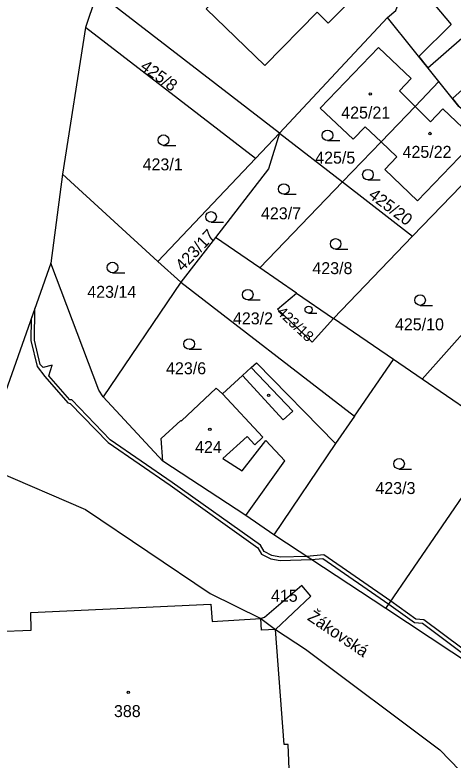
# Model space of a CAD drawing. Extents: x -869103 to -863415, y -1015889 to -1012477.
# Drawn here: x -867032.9 to -866970.7, y -1013266.2 to -1013160.4 of the extents above; entities that cross this region are included whole.
import ezdxf

# ---------------------------------------------------------------- set-up
doc = ezdxf.new("R2010")
doc.units = 0
for name, color, linetype in [('Hranice parcel', 7, 'Continuous'), ('Parcelní čísla', 7, 'Continuous'), ('Pop  PČ popisy', 7, 'Continuous'), ('Vnitřní kresba', 7, 'Continuous'), ('Věcná břemena k části', 7, 'Continuous'), ('Značky budov', 7, 'Continuous'), ('Značky kultur', 7, 'Continuous')]:
    doc.layers.add(name, color=color, linetype=linetype)

msp = doc.modelspace()

# ---------------------------------------------------------------- linework, layer by layer
at = {"layer": 'Hranice parcel'}
for p, q in [((-867021.25, -1013157.2), (-867022.9, -1013162.17)), ((-866995.37, -1013177.19), (-867021.25, -1013157.2)), ((-866979.99, -1013160.79), (-866995.37, -1013177.19)), ((-866972.72, -1013169.87), (-866979.99, -1013160.79)), ((-867022.9, -1013162.17), (-867026.16, -1013183.02)), ((-866998.78, -1013180.8), (-867022.9, -1013162.17)), ((-866976.1, -1013173.39), (-866972.72, -1013169.87)), ((-866980.93, -1013178.43), (-866976.1, -1013173.39)), ((-866998.78, -1013180.8), (-866995.37, -1013177.19)), ((-866995.37, -1013177.19), (-866986.4, -1013184.12)), ((-866986.4, -1013184.12), (-866980.93, -1013178.43)), ((-866963.82, -1013178.72), (-866976.44, -1013191.81)), ((-867012.61, -1013195.41), (-866998.78, -1013180.8)), ((-867026.16, -1013183.02), (-867027.83, -1013195.68)), ((-867026.16, -1013183.02), (-867012.61, -1013195.41)), ((-866998.14, -1013196.34), (-866986.4, -1013184.12)), ((-866986.4, -1013184.12), (-866976.44, -1013191.81)), ((-867004.44, -1013192.01), (-867009.36, -1013198.38)), ((-866998.14, -1013196.34), (-867004.44, -1013192.01)), ((-866976.44, -1013191.81), (-866987.7, -1013203.5)), ((-867027.83, -1013195.68), (-867038.83, -1013226.81)), ((-867009.36, -1013198.38), (-867012.61, -1013195.41)), ((-866992.93, -1013199.91), (-866998.14, -1013196.34)), ((-866975.09, -1013212.15), (-866961.33, -1013196.66)), ((-867009.36, -1013198.38), (-867020.4, -1013214.64)), ((-867009.36, -1013198.38), (-866984.72, -1013217.41)), ((-866992.93, -1013199.91), (-866987.7, -1013203.5)), ((-866979.18, -1013209.35), (-866987.7, -1013203.5)), ((-866984.72, -1013217.41), (-866979.18, -1013209.35)), ((-866975.09, -1013212.15), (-866979.18, -1013209.35)), ((-866963.46, -1013220.13), (-866975.09, -1013212.15)), ((-867011.9, -1013223.77), (-867020.4, -1013214.64)), ((-866984.72, -1013217.41), (-866987.42, -1013221.25)), ((-866980.23, -1013244.7), (-866963.46, -1013220.13)), ((-866987.42, -1013221.25), (-866996.15, -1013234.26)), ((-866980.23, -1013244.7), (-866996.15, -1013234.26))]:
    msp.add_line(p, q, dxfattribs=at)
for points in [[(-866979.99, -1013160.79), (-866978.83, -1013159.77), (-866977.14, -1013155.11), (-866995.43, -1013132.16), (-867000.47, -1013130.37)], [(-866997.5, -1013151.1), (-866997.4, -1013151.19), (-867000.29, -1013154.15), (-867001.36, -1013153.1), (-867002.76, -1013154.56), (-867001.71, -1013155.59), (-867002, -1013155.89), (-867002.1, -1013155.8), (-867005.76, -1013159.53), (-866997.43, -1013167.59), (-866990.01, -1013160.03), (-866988.43, -1013161.58), (-866986.04, -1013159.14), (-866987.61, -1013157.59), (-866984.87, -1013154.8), (-866993.23, -1013146.74), (-866997.5, -1013151.1)], [(-866980.93, -1013178.43), (-866983.19, -1013176.28), (-866984.91, -1013178.06), (-866989.59, -1013173.63), (-866981.3, -1013165.03), (-866976.65, -1013169.42), (-866978.31, -1013171.19), (-866976.1, -1013173.39)], [(-866963.82, -1013178.72), (-866969.89, -1013173.4), (-866972.72, -1013169.87)], [(-866976.1, -1013173.39), (-866973.89, -1013175.59), (-866972.15, -1013173.74), (-866967.46, -1013178.17), (-866975.77, -1013186.79), (-866980.37, -1013182.36), (-866978.68, -1013180.57), (-866980.93, -1013178.43)], [(-866995.37, -1013177.19), (-866996.9, -1013182.25), (-867004.44, -1013192.01)], [(-867020.4, -1013214.64), (-867020.99, -1013213.72), (-867027.83, -1013195.68)], [(-866987.7, -1013203.5), (-866990.73, -1013206.87), (-866995.63, -1013202.2), (-866992.93, -1013199.91)], [(-867011.9, -1013223.77), (-867012.14, -1013220.56), (-867009.35, -1013217.99), (-867009.28, -1013218.07), (-867004.36, -1013213.4), (-867003.46, -1013214.24), (-867000.61, -1013211.63), (-866999.38, -1013210.5), (-866998.64, -1013209.82), (-866987.42, -1013221.25)], [(-866996.15, -1013234.26), (-867000.12, -1013231.49), (-867011.9, -1013223.77)], [(-867038.83, -1013226.81), (-867035.7, -1013225.16), (-867022.91, -1013230.63), (-867005.2, -1013242.57), (-866997.99, -1013246.13), (-866995.91, -1013247.67), (-866991.67, -1013250.5), (-866972.56, -1013264.79), (-866965.44, -1013272.16), (-866961.78, -1013282.13), (-866960.79, -1013282.27)], [(-866953.27, -1013255.88), (-866957.09, -1013258.19), (-866961.52, -1013257.09), (-866980.23, -1013244.7)]]:
    msp.add_lwpolyline(points, dxfattribs=at)
at = {"layer": 'Vnitřní kresba'}
for p, q in [((-866999.38, -1013210.5), (-866993.44, -1013216.67)), ((-866994.85, -1013217.92), (-867000.61, -1013211.63)), ((-866997.73, -1013220.38), (-867003.46, -1013214.24)), ((-866993.44, -1013216.67), (-866994.85, -1013217.92)), ((-866999.96, -1013220.26), (-867003.38, -1013223.42)), ((-866998.87, -1013221.44), (-866999.96, -1013220.26)), ((-866997.73, -1013220.38), (-866998.87, -1013221.44)), ((-867000.63, -1013225.17), (-866997.28, -1013220.86)), ((-866997.28, -1013220.86), (-866994.6, -1013223.74)), ((-867003.38, -1013223.42), (-867000.63, -1013225.17)), ((-867000.12, -1013231.49), (-866994.6, -1013223.74)), ((-867030.68, -1013245.28), (-867005.1, -1013244.11)), ((-867005.1, -1013244.11), (-867004.92, -1013246.56)), ((-867030.6, -1013247.8), (-867030.68, -1013245.28)), ((-867004.92, -1013246.56), (-866997.99, -1013246.13)), ((-867037.57, -1013248.06), (-867030.6, -1013247.8)), ((-866994.69, -1013264.04), (-866995.91, -1013247.67)), ((-866994.11, -1013264.02), (-866994.69, -1013264.04)), ((-866993.92, -1013268.68), (-866994.11, -1013264.02))]:
    msp.add_line(p, q, dxfattribs=at)
msp.add_lwpolyline([(-866995.91, -1013247.67), (-866997.89, -1013247.79), (-866997.99, -1013246.13)], dxfattribs=at)
at = {"layer": 'Věcná břemena k části'}
for points in [[(-866987.95, -1013141.55), (-866970.98, -1013161.75), (-866975.57, -1013166.31), (-866974.27, -1013167.9), (-866969.47, -1013163.7)], [(-866965.96, -1013167.9), (-866970.78, -1013172.29), (-866969.89, -1013173.4)], [(-866963.87, -1013254.52), (-866974.84, -1013246.3), (-866976.01, -1013246.21), (-866979.53, -1013243.67), (-866989.07, -1013237.1), (-866991.48, -1013237.32), (-866995.22, -1013237.41), (-866996.43, -1013237.18), (-866997.55, -1013236.59), (-866998.04, -1013235.73), (-867010.59, -1013226.79), (-867019.4, -1013220.75), (-867024.86, -1013215.09), (-867025.14, -1013215.06), (-867028.1, -1013211.65), (-867027.66, -1013210.17), (-867028.9, -1013210.5), (-867029.32, -1013210.07), (-867030.15, -1013206.6), (-867030.09, -1013202.08), (-867030.62, -1013203.58), (-867030.65, -1013206.64), (-867029.77, -1013210.32), (-867028.66, -1013211.77), (-867025.4, -1013215.52), (-867025.1, -1013215.57), (-867019.7, -1013221.15), (-867010.87, -1013227.21), (-866998.42, -1013236.07), (-866997.91, -1013236.97), (-866996.59, -1013237.66), (-866995.26, -1013237.91), (-866990.81, -1013237.76), (-866989.2, -1013237.62), (-866979.81, -1013244.09), (-866976.19, -1013246.7), (-866975.02, -1013246.79), (-866964.42, -1013254.73)]]:
    msp.add_lwpolyline(points, dxfattribs=at)
msp.add_lwpolyline([(-866997.99, -1013246.13), (-866995.91, -1013247.67), (-866990.88, -1013242.96), (-866992.18, -1013241.44), (-866997.5, -1013245.99)], close=True, dxfattribs=at)
at = {"layer": 'Značky budov'}
for centre in [(-866982.45, -1013171.63), (-866973.99, -1013177.25), (-866996.89, -1013214.44), (-867005.24, -1013219.27), (-867016.83, -1013256.61)]:
    msp.add_circle(centre, 0.175, dxfattribs=at)
at = {"layer": 'Značky kultur'}
for p, q in [((-866988.53, -1013178.26), (-866986.78, -1013178.26)), ((-867011.82, -1013178.93), (-867010.07, -1013178.93)), ((-866982.79, -1013183.84), (-866981.04, -1013183.84)), ((-866994.73, -1013185.88), (-866992.98, -1013185.88)), ((-867005.07, -1013189.84), (-867003.32, -1013189.84)), ((-866987.38, -1013193.67), (-866985.63, -1013193.67)), ((-867019.07, -1013197.03), (-867017.32, -1013197.03)), ((-866999.86, -1013200.88), (-866998.11, -1013200.88)), ((-866975.38, -1013201.65), (-866973.63, -1013201.65)), ((-866991.21, -1013202.77), (-866990.04, -1013202.77)), ((-867008.18, -1013207.89), (-867006.43, -1013207.89)), ((-866978.37, -1013224.9), (-866976.62, -1013224.9))]:
    msp.add_line(p, q, dxfattribs=at)
for centre, radius in [((-866988.53, -1013177.51), 0.75), ((-867011.82, -1013178.18), 0.75), ((-866982.79, -1013183.09), 0.75), ((-866994.73, -1013185.13), 0.75), ((-867005.07, -1013189.09), 0.75), ((-866987.38, -1013192.92), 0.75), ((-867019.07, -1013196.28), 0.75), ((-866999.86, -1013200.13), 0.75), ((-866975.38, -1013200.9), 0.75), ((-866991.22, -1013202.27), 0.502), ((-867008.18, -1013207.14), 0.75), ((-866978.37, -1013224.15), 0.75)]:
    msp.add_circle(centre, radius, dxfattribs=at)

# ---------------------------------------------------------------- texts
at = {"layer": 'Parcelní čísla'}
for s, height, rotation, p in [('425/8', 1.7, 324, (-867015.25, -1013168.02)), ('425/20', 1.7, 323, (-866982.84, -1013186.25)), ('423/17', 1.7, 47, (-867009.08, -1013196.92)), ('423/18', 1.5, 317, (-866995.84, -1013202.76))]:
    msp.add_text(s, height=height, rotation=rotation, dxfattribs=at).set_placement(p)
for s, p in [('425/21', (-866986.58, -1013175.12)), ('425/22', (-866977.87, -1013180.7)), ('425/5', (-866990.28, -1013181.52)), ('423/1', (-867014.79, -1013182.48)), ('423/7', (-866997.98, -1013189.43)), ('423/8', (-866990.68, -1013197.22)), ('423/14', (-867022.65, -1013200.58)), ('423/2', (-867001.96, -1013204.35)), ('425/10', (-866978.95, -1013205.2)), ('423/6', (-867011.46, -1013211.44)), ('424', (-867007.34, -1013222.63)), ('423/3', (-866981.73, -1013228.45)), ('415', (-866996.56, -1013243.75)), ('388', (-867018.86, -1013260.13))]:
    msp.add_text(s, height=1.7, dxfattribs=at).set_placement(p)
at = {"layer": 'Pop  PČ popisy'}
msp.add_text('Žákovská', height=1.7, rotation=326, dxfattribs=at).set_placement((-866991.51, -1013246.25))

doc.saveas('drawing.dxf')
